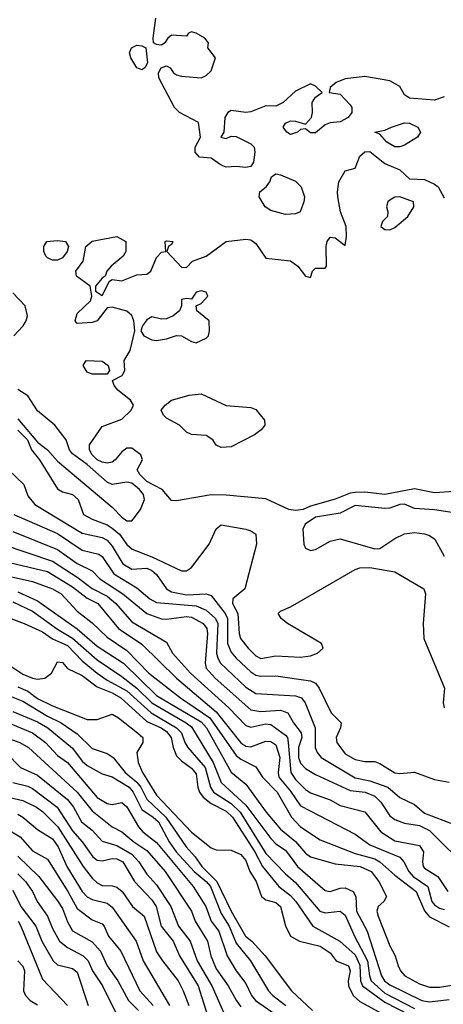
# Model space of a CAD drawing. Header units: metres. Extents: x -51132 to -49532, y -231222 to -229437.
# Tile 271 of 334: x -50331 to -50289, y -229732 to -229633. Entities that reach past the tile are written whole.
import ezdxf

# ---------------------------------------------------------------- set-up
doc = ezdxf.new("R2010")
doc.units = ezdxf.units.M
doc.layers.add('CONTOUR_INDEX', color=1, linetype='Continuous')
doc.layers.add('CONTOUR_INTER', color=3, linetype='Continuous')

msp = doc.modelspace()

# ---------------------------------------------------------------- linework, layer by layer
at = {"layer": 'CONTOUR_INDEX'}
for points, elevation in [([(-50288.58, -229640.687), (-50289.58, -229641.019), (-50292.08, -229640.816), (-50292.58, -229640.492), (-50293.08, -229639.635), (-50294.08, -229639.072), (-50296.58, -229638.655), (-50298.58, -229638.881), (-50299.497, -229639.259), (-50300.09, -229639.759), (-50300.174, -229640.259), (-50299.08, -229640.407), (-50298.08, -229641.51), (-50297.899, -229641.759), (-50297.886, -229642.259), (-50298.276, -229642.759), (-50299.08, -229643.223), (-50300.08, -229643.305), (-50300.58, -229643.524), (-50301.58, -229644.328), (-50302.08, -229644.311), (-50302.58, -229643.927), (-50303.08, -229643.989), (-50303.371, -229644.259), (-50304.08, -229644.468), (-50304.458, -229644.259), (-50304.824, -229643.759), (-50304.58, -229643.332), (-50304.08, -229643.107), (-50303.58, -229643.134), (-50302.58, -229643.438), (-50301.985, -229642.759), (-50301.853, -229642.259), (-50301.898, -229641.259), (-50301.58, -229640.723), (-50300.902, -229640.259), (-50301.58, -229639.605), (-50302.08, -229639.375), (-50303.58, -229640.12), (-50304.817, -229641.259), (-50305.58, -229641.627), (-50306.58, -229641.607), (-50308.08, -229642.195), (-50308.58, -229642.254), (-50310.08, -229642.069), (-50310.419, -229642.259), (-50310.696, -229642.759), (-50310.796, -229644.259), (-50311.102, -229644.759), (-50310.58, -229644.876), (-50310.08, -229644.667), (-50309.58, -229644.69), (-50308.08, -229645.42), (-50307.737, -229645.759), (-50307.693, -229646.259), (-50307.83, -229647.259), (-50308.08, -229647.697), (-50308.58, -229647.793), (-50309.58, -229647.693), (-50310.58, -229647.761), (-50311.08, -229647.562), (-50312.08, -229646.876), (-50313.261, -229646.759), (-50313.704, -229646.259), (-50313.7, -229645.759), (-50313.154, -229644.759), (-50313.376, -229643.259), (-50315.278, -229642.259), (-50315.764, -229641.759), (-50317.345, -229638.759), (-50317.398, -229638.259), (-50317.112, -229637.759), (-50316.58, -229637.57), (-50316.222, -229637.759), (-50315.872, -229638.259), (-50315.58, -229638.458), (-50315.08, -229638.614), (-50313.08, -229638.785), (-50312.58, -229638.552), (-50312.08, -229638.06), (-50311.631, -229636.759), (-50312.426, -229635.759), (-50312.359, -229635.259), (-50312.715, -229634.759), (-50313.58, -229634.275), (-50314.08, -229634.141), (-50314.367, -229634.259), (-50314.58, -229634.586), (-50316.08, -229634.489), (-50316.45, -229634.759), (-50316.739, -229635.259), (-50317.08, -229635.467), (-50317.58, -229635.429), (-50317.882, -229635.259), (-50317.937, -229634.759), (-50317.671, -229632.759)], 15), ([(-50320.13, -229635.759), (-50319.58, -229635.49), (-50319.08, -229635.533), (-50318.655, -229635.759), (-50318.517, -229637.259), (-50318.755, -229637.759), (-50319.08, -229637.968), (-50319.58, -229637.754), (-50320.195, -229636.759), (-50320.311, -229636.259), (-50320.13, -229635.759)], 15), ([(-50293.912, -229643.759), (-50292.58, -229643.31), (-50292.08, -229643.346), (-50291.249, -229643.759), (-50290.973, -229644.259), (-50291.281, -229644.759), (-50292.58, -229645.547), (-50293.08, -229645.733), (-50293.58, -229645.74), (-50294.376, -229645.259), (-50295.08, -229644.455), (-50295.59, -229644.259), (-50294.58, -229644.047), (-50293.912, -229643.759)], 15), ([(-50287.58, -229680.456), (-50289.58, -229680.589), (-50291.58, -229680.176), (-50294.58, -229680.756), (-50296.58, -229680.538), (-50297.58, -229680.553), (-50298.08, -229680.617), (-50299.58, -229681.227), (-50302.08, -229681.936), (-50302.813, -229682.259), (-50303.58, -229682.379), (-50304.246, -229682.259), (-50306.58, -229681.211), (-50310.58, -229680.815), (-50312.08, -229680.787), (-50315.58, -229681.39), (-50316.08, -229681.351), (-50317.037, -229680.259), (-50318.58, -229679.444), (-50319.281, -229678.759), (-50319.54, -229678.259), (-50319.003, -229677.259), (-50319.165, -229676.759), (-50320.08, -229676.105), (-50320.58, -229676.102), (-50321.08, -229676.45), (-50321.759, -229677.259), (-50322.08, -229677.489), (-50322.58, -229677.598), (-50323.08, -229677.513), (-50323.568, -229677.259), (-50324.09, -229676.759), (-50324.35, -229676.259), (-50324.338, -229675.759), (-50323.08, -229673.906), (-50321.08, -229673.184), (-50320.148, -229672.259), (-50319.901, -229671.759), (-50320.222, -229671.259), (-50321.488, -229670.259), (-50321.879, -229669.759), (-50322.016, -229669.259), (-50321.062, -229668.759), (-50320.8, -229668.259), (-50320.848, -229667.259), (-50320.257, -229666.259), (-50319.773, -229664.259), (-50319.887, -229663.259), (-50320.08, -229662.706), (-50320.58, -229662.283), (-50322.08, -229661.898), (-50322.58, -229661.947), (-50323.58, -229663.261), (-50324.08, -229663.439), (-50325.58, -229663.521), (-50325.806, -229663.259), (-50325.58, -229662.534), (-50324.256, -229661.259), (-50324.12, -229660.759), (-50324.293, -229659.759), (-50325.656, -229658.759), (-50325.713, -229658.259), (-50324.972, -229657.259), (-50324.71, -229655.759), (-50324.08, -229655.225), (-50321.58, -229654.765), (-50320.679, -229655.259), (-50320.677, -229656.259), (-50320.968, -229656.759), (-50322.173, -229657.759), (-50322.603, -229658.259), (-50322.769, -229658.759), (-50323.08, -229658.966), (-50323.73, -229659.759), (-50323.735, -229660.259), (-50323.08, -229660.705), (-50322.341, -229659.259), (-50322.08, -229659.11), (-50321.08, -229659.22), (-50319.58, -229658.638), (-50318.58, -229658.572), (-50318.161, -229658.259), (-50317.58, -229656.861), (-50317.08, -229656.335), (-50316.654, -229656.259), (-50316.732, -229655.259), (-50316.58, -229655.197), (-50315.959, -229655.259), (-50316.08, -229655.563), (-50316.374, -229655.759), (-50316.558, -229656.259), (-50315.08, -229657.866), (-50314.58, -229657.871), (-50313.965, -229657.259), (-50312.58, -229656.737), (-50310.58, -229655.281), (-50308.58, -229655.032), (-50308.08, -229655.101), (-50307.58, -229655.458), (-50306.58, -229656.956), (-50304.08, -229657.227), (-50303.361, -229657.759), (-50302.58, -229658.767), (-50302.08, -229658.894), (-50301.865, -229658.259), (-50301.58, -229657.938), (-50300.58, -229657.952), (-50300.47, -229657.759), (-50300.49, -229655.759), (-50300.399, -229655.259), (-50300.08, -229654.82), (-50299.58, -229654.909), (-50298.58, -229655.678), (-50298.432, -229654.759), (-50298.465, -229653.759), (-50299.056, -229652.259), (-50299.306, -229650.759), (-50299.354, -229650.259), (-50299.201, -229649.259), (-50298.58, -229648.13), (-50297.58, -229647.882), (-50297.08, -229646.666), (-50296.58, -229646.227), (-50296.08, -229646.181), (-50294.58, -229647.389), (-50293.08, -229648.046), (-50292.08, -229648.956), (-50290.58, -229649.002), (-50289.58, -229649.502), (-50289.215, -229649.759), (-50288.58, -229650.861)], 15), ([(-50306.009, -229648.759), (-50305.58, -229648.459), (-50305.08, -229648.534), (-50303.58, -229649.196), (-50303.009, -229649.759), (-50302.691, -229650.759), (-50302.731, -229651.259), (-50303.118, -229652.259), (-50303.58, -229652.489), (-50304.58, -229652.554), (-50306.08, -229652.149), (-50306.642, -229651.759), (-50307.238, -229650.759), (-50307.192, -229650.259), (-50306.539, -229649.759), (-50306.171, -229649.259), (-50306.009, -229648.759)], 15), ([(-50294.08, -229651.109), (-50294.257, -229651.259), (-50294.393, -229651.759), (-50294.269, -229652.259), (-50294.307, -229652.759), (-50294.802, -229653.259), (-50294.992, -229653.759), (-50294.58, -229654.05), (-50294.08, -229654.094), (-50293.58, -229653.849), (-50292.245, -229652.759), (-50291.663, -229651.759), (-50291.692, -229651.259), (-50293.08, -229650.773), (-50293.58, -229650.791), (-50294.08, -229651.109)], 15), ([(-50328.648, -229655.259), (-50327.58, -229655.158), (-50326.779, -229655.259), (-50326.461, -229655.759), (-50326.596, -229656.259), (-50327.08, -229656.906), (-50327.58, -229657.139), (-50328.08, -229657.148), (-50328.58, -229656.915), (-50328.765, -229656.759), (-50328.948, -229656.259), (-50328.943, -229655.759), (-50328.648, -229655.259)], 15), ([(-50313.08, -229660.227), (-50313.58, -229660.379), (-50314.08, -229661.092), (-50314.58, -229661.017), (-50315.08, -229661.125), (-50315.09, -229661.759), (-50315.261, -229662.259), (-50315.906, -229662.759), (-50316.58, -229663.066), (-50317.08, -229663.079), (-50318.08, -229662.855), (-50318.58, -229663.153), (-50319.019, -229663.759), (-50319.166, -229664.259), (-50318.871, -229664.759), (-50318.08, -229665.163), (-50317.58, -229665.244), (-50316.58, -229665.084), (-50315.58, -229664.736), (-50315.08, -229664.755), (-50314.08, -229665.348), (-50313.58, -229665.481), (-50312.58, -229665.004), (-50312.367, -229664.759), (-50312.263, -229664.259), (-50312.295, -229663.259), (-50313.536, -229662.259), (-50313.595, -229661.759), (-50313.08, -229661.503), (-50312.432, -229660.759), (-50312.58, -229660.358), (-50313.08, -229660.227)], 15), ([(-50324.702, -229667.259), (-50323.08, -229667.318), (-50322.483, -229667.759), (-50322.325, -229668.259), (-50322.58, -229668.637), (-50324.08, -229668.62), (-50324.58, -229668.421), (-50324.997, -229667.759), (-50324.702, -229667.259)], 15), ([(-50331.58, -229674.284), (-50330.597, -229675.259), (-50330.194, -229676.259), (-50329.374, -229677.259), (-50327.58, -229680.198), (-50327.08, -229680.486), (-50326.08, -229680.756), (-50325.482, -229681.259), (-50324.966, -229682.759), (-50324.08, -229683.248), (-50322.58, -229683.807), (-50322.08, -229684.156), (-50321.334, -229684.759), (-50320.58, -229685.783), (-50320.045, -229686.259), (-50318.08, -229687.034), (-50315.08, -229688.456), (-50314.58, -229688.467), (-50314.08, -229688.127), (-50312.272, -229685.759), (-50311.58, -229684.235), (-50311.08, -229683.809), (-50308.58, -229684.266), (-50308.08, -229684.407), (-50307.58, -229684.748), (-50307.528, -229685.759), (-50308.695, -229690.259), (-50309.888, -229691.259), (-50309.923, -229691.759), (-50309.408, -229692.759), (-50309.271, -229694.759), (-50309.12, -229695.259), (-50308.358, -229696.259), (-50307.58, -229697.029), (-50307.08, -229697.275), (-50305.58, -229697.022), (-50303.08, -229697.16), (-50302.08, -229697.032), (-50301.373, -229696.759), (-50300.793, -229696.259), (-50300.955, -229695.759), (-50304.378, -229693.759), (-50305.028, -229693.259), (-50305.337, -229692.759), (-50305.08, -229692.52), (-50304.08, -229692.063), (-50297.58, -229688.32), (-50297.08, -229688.146), (-50296.08, -229688.113), (-50293.58, -229688.559), (-50290.631, -229690.259), (-50290.471, -229690.759), (-50290.701, -229693.759), (-50290.63, -229695.259), (-50288.571, -229700.259), (-50288.7, -229701.759), (-50288.607, -229702.259)], 15), ([(-50333.58, -229687.347), (-50328.58, -229688.505), (-50326.08, -229690.068), (-50324.58, -229691.215), (-50323.518, -229691.759), (-50321.429, -229694.259), (-50319.08, -229695.849), (-50315.57, -229699.259), (-50311.58, -229702.656), (-50309.08, -229705.789), (-50308.58, -229706.103), (-50308.08, -229706.183), (-50306.58, -229705.625), (-50306.08, -229705.65), (-50305.58, -229706.001), (-50305.161, -229707.259), (-50305.339, -229708.759), (-50305.253, -229709.259), (-50304.08, -229710.656), (-50303.08, -229712.116), (-50297.58, -229715.002), (-50296.08, -229716.049), (-50293.08, -229717.295), (-50292.671, -229717.759), (-50292.172, -229718.759), (-50291.705, -229719.259), (-50290.251, -229720.259), (-50289.823, -229721.759), (-50289.58, -229722.091), (-50289.08, -229722.441), (-50288.58, -229722.577)], 20), ([(-50332.58, -229697.862), (-50331.08, -229698.851), (-50330.08, -229699.282), (-50329.58, -229699.382), (-50328.859, -229699.259), (-50328.187, -229698.759), (-50327.58, -229697.617), (-50327.08, -229697.677), (-50326.58, -229698.3), (-50325.08, -229698.993), (-50323.58, -229700.152), (-50322.061, -229700.759), (-50321.183, -229701.259), (-50318.58, -229703.627), (-50317.114, -229704.259), (-50316.58, -229704.656), (-50316.11, -229705.259), (-50315.914, -229706.259), (-50315.58, -229707.083), (-50315.08, -229707.613), (-50314.08, -229708.335), (-50313.58, -229708.921), (-50313.416, -229710.259), (-50313.252, -229710.759), (-50312.877, -229711.259), (-50312.08, -229711.902), (-50310.58, -229712.671), (-50309.939, -229713.259), (-50307.698, -229716.759), (-50306.9, -229718.259), (-50305.261, -229720.259), (-50304.08, -229721.161), (-50303.555, -229721.759), (-50301.824, -229724.259), (-50299.114, -229725.759), (-50297.58, -229727.138), (-50297.08, -229728.194), (-50297.041, -229729.759), (-50296.826, -229730.259), (-50294.58, -229731.918), (-50292.08, -229733.201)], 25), ([(-50334.08, -229704.816), (-50331.367, -229705.759), (-50330.509, -229706.259), (-50325.586, -229710.759), (-50324.08, -229712.644), (-50322.08, -229714.241), (-50321.08, -229714.753), (-50319.887, -229715.759), (-50318.58, -229716.638), (-50316.718, -229718.759), (-50314.074, -229722.759), (-50313.696, -229723.759), (-50312.464, -229725.759), (-50312.106, -229727.259), (-50311.58, -229728.55), (-50310.368, -229730.259), (-50309.58, -229731.723), (-50309.08, -229732.385)], 30), ([(-50333.08, -229714.206), (-50331.355, -229715.259), (-50330.08, -229716.676), (-50328.58, -229717.522), (-50326.528, -229720.759), (-50325.58, -229722.483), (-50324.08, -229723.631), (-50323.08, -229724.029), (-50322.855, -229724.259), (-50322.418, -229725.259), (-50321.174, -229726.759), (-50319.281, -229730.759), (-50317.944, -229732.259)], 35), ([(-50331.58, -229727.749), (-50331.08, -229728.286), (-50330.903, -229728.759), (-50331.005, -229730.759), (-50330.79, -229731.259), (-50330.346, -229731.759), (-50329.58, -229732.17)], 40)]:
    msp.add_lwpolyline(points, dxfattribs=dict(at, elevation=elevation))
at = {"layer": 'CONTOUR_INTER'}
for points, elevation in [([(-50331.963, -229664.759), (-50331.036, -229663.759), (-50330.72, -229663.259), (-50330.603, -229662.759), (-50330.823, -229661.759), (-50332.08, -229660.448)], 14), ([(-50331.58, -229673.141), (-50329.58, -229675.484), (-50328.598, -229676.259), (-50327.58, -229677.397), (-50322.08, -229682.037), (-50321.08, -229683.053), (-50320.58, -229683.423), (-50320.08, -229683.399), (-50319.933, -229683.259), (-50319.203, -229682.259), (-50318.811, -229681.259), (-50318.92, -229680.759), (-50319.317, -229680.259), (-50320.08, -229679.629), (-50320.58, -229679.512), (-50322.08, -229679.762), (-50322.58, -229679.506), (-50324.58, -229677.728), (-50326.08, -229676.652), (-50326.351, -229676.259), (-50326.702, -229675.259), (-50327.842, -229673.759), (-50329.58, -229672.319), (-50330.58, -229670.8), (-50331.58, -229670.188)], 14), ([(-50314.31, -229670.759), (-50313.08, -229670.606), (-50310.58, -229671.785), (-50308.08, -229672.008), (-50307.58, -229672.182), (-50306.722, -229673.259), (-50306.662, -229673.759), (-50307.051, -229674.259), (-50307.701, -229674.759), (-50310.08, -229675.942), (-50311.08, -229676.036), (-50311.58, -229675.774), (-50311.924, -229675.259), (-50312.58, -229674.807), (-50314.08, -229674.729), (-50314.58, -229674.484), (-50315.27, -229673.759), (-50316.58, -229673.073), (-50316.883, -229672.759), (-50317.119, -229672.259), (-50316.73, -229671.759), (-50316.08, -229671.239), (-50314.31, -229670.759)], 16), ([(-50332.518, -229678.259), (-50330.963, -229679.759), (-50330.58, -229680.91), (-50329.875, -229681.759), (-50325.08, -229684.661), (-50323.08, -229685.085), (-50322.58, -229685.368), (-50322.08, -229685.958), (-50320.999, -229687.759), (-50320.08, -229688.28), (-50318.58, -229688.196), (-50318.08, -229688.424), (-50317.58, -229688.826), (-50316.587, -229690.259), (-50316.08, -229690.558), (-50314.58, -229690.885), (-50312.58, -229690.778), (-50312.08, -229690.936), (-50310.684, -229692.759), (-50310.449, -229693.259), (-50310.424, -229695.759), (-50310.08, -229696.636), (-50309.58, -229697.242), (-50308.08, -229698.645), (-50307.58, -229698.966), (-50307.08, -229699.063), (-50305.58, -229699.019), (-50302.08, -229699.527), (-50301.559, -229699.759), (-50301.182, -229700.259), (-50299.979, -229702.759), (-50298.981, -229703.759), (-50299.043, -229704.259), (-50299.466, -229705.259), (-50299.398, -229705.759), (-50298.58, -229706.885), (-50297.58, -229707.449), (-50296.58, -229707.659), (-50295.58, -229707.671), (-50295.08, -229707.853), (-50293.58, -229708.799), (-50293.08, -229708.888), (-50291.58, -229708.753), (-50289.58, -229709.489), (-50288.08, -229709.737)], 16), ([(-50292.58, -229681.749), (-50293.08, -229681.764), (-50294.08, -229682.146), (-50294.58, -229682.158), (-50297.58, -229681.863), (-50299.08, -229682.645), (-50301.58, -229683.056), (-50302.618, -229683.759), (-50302.851, -229684.259), (-50302.737, -229685.759), (-50302.58, -229686.155), (-50302.08, -229686.409), (-50301.58, -229686.296), (-50300.08, -229685.463), (-50299.08, -229685.242), (-50295.58, -229686.248), (-50295.08, -229686.209), (-50293.58, -229685.191), (-50292.58, -229684.733), (-50291.58, -229684.581), (-50290.58, -229684.715), (-50290.08, -229684.884), (-50289.55, -229685.259), (-50288.58, -229686.986)], 14), ([(-50287.58, -229682.594), (-50289.58, -229682.294), (-50291.58, -229682.17), (-50292.58, -229681.749)], 14), ([(-50331.969, -229682.759), (-50327.58, -229684.692), (-50325.08, -229686.356), (-50323.408, -229686.759), (-50323.08, -229687.008), (-50321.88, -229688.759), (-50319.58, -229690.166), (-50318.256, -229691.259), (-50317.58, -229691.634), (-50313.58, -229691.97), (-50312.58, -229692.405), (-50311.634, -229693.259), (-50311.404, -229693.759), (-50311.533, -229696.759), (-50311.427, -229697.259), (-50311.149, -229697.759), (-50308.58, -229700.171), (-50307.58, -229700.803), (-50303.58, -229701.042), (-50302.979, -229701.259), (-50302.623, -229701.759), (-50301.585, -229704.259), (-50301.583, -229706.259), (-50301.389, -229706.759), (-50300.989, -229707.259), (-50297.58, -229709.296), (-50296.08, -229709.618), (-50294.285, -229710.259), (-50293.08, -229711.277), (-50291.58, -229712.003), (-50290.58, -229712.885), (-50287.58, -229714.004)], 17), ([(-50332.08, -229684.488), (-50327.58, -229686.29), (-50325.58, -229687.707), (-50324.08, -229688.462), (-50323.293, -229689.259), (-50320.987, -229690.759), (-50318.58, -229692.754), (-50317.08, -229693.295), (-50316.58, -229693.33), (-50314.58, -229693.047), (-50314.08, -229693.114), (-50312.885, -229693.759), (-50312.508, -229694.259), (-50312.455, -229694.759), (-50312.678, -229697.759), (-50312.58, -229698.265), (-50311.691, -229699.259), (-50308.08, -229702.455), (-50307.08, -229702.636), (-50305.08, -229702.479), (-50304.356, -229702.759), (-50303.78, -229703.759), (-50303.008, -229704.759), (-50302.957, -229705.259), (-50303.269, -229706.259), (-50303.286, -229707.259), (-50303.08, -229707.822), (-50302.58, -229708.368), (-50301.58, -229708.958), (-50298.08, -229710.589), (-50296.565, -229710.759), (-50295.58, -229711.154), (-50294.979, -229711.759), (-50294.08, -229713.125), (-50293.58, -229713.504), (-50292.58, -229713.894), (-50291.08, -229714.096), (-50290.08, -229714.631), (-50286.08, -229718.591)], 18), ([(-50333.143, -229685.759), (-50328.08, -229687.462), (-50325.58, -229689.077), (-50324.08, -229690.225), (-50322.58, -229690.996), (-50321.703, -229691.759), (-50320.08, -229693.579), (-50316.58, -229695.65), (-50315.971, -229696.759), (-50314.155, -229698.759), (-50310.306, -229702.259), (-50308.58, -229704.05), (-50308.08, -229704.198), (-50306.58, -229703.874), (-50306.08, -229703.919), (-50304.58, -229705.02), (-50304.397, -229705.259), (-50304.312, -229705.759), (-50304.055, -229708.759), (-50303.58, -229709.474), (-50302.58, -229710.497), (-50302.08, -229710.828), (-50300.08, -229711.517), (-50299.08, -229712.084), (-50296.58, -229712.739), (-50294.992, -229714.759), (-50293.58, -229715.652), (-50291.08, -229716.118), (-50290.668, -229716.759), (-50290.766, -229717.759), (-50290.707, -229718.259), (-50290.58, -229718.408), (-50289.226, -229719.259), (-50288.239, -229720.759)], 19), ([(-50333.58, -229688.757), (-50330.08, -229689.538), (-50328.08, -229690.254), (-50327.189, -229690.759), (-50325.58, -229692.509), (-50324.08, -229693.682), (-50322.58, -229695.128), (-50320.58, -229696.469), (-50318.359, -229698.759), (-50315.184, -229701.259), (-50312.216, -229703.259), (-50309.58, -229707.059), (-50309.08, -229707.439), (-50307.58, -229708.194), (-50306.916, -229709.259), (-50305.42, -229710.759), (-50303.993, -229713.259), (-50303.08, -229714.258), (-50301.08, -229715.556), (-50297.58, -229716.926), (-50295.58, -229717.483), (-50295.08, -229717.781), (-50293.58, -229719.115), (-50291.42, -229720.759), (-50290.58, -229722.706), (-50290.08, -229723.324), (-50288.08, -229724.335)], 21), ([(-50331.58, -229690.582), (-50329.58, -229691.46), (-50325.58, -229694.293), (-50323.58, -229696.029), (-50320.913, -229697.759), (-50317.58, -229701.003), (-50313.08, -229703.659), (-50312.548, -229704.259), (-50310.08, -229708.747), (-50308.58, -229709.935), (-50306.527, -229712.759), (-50305.08, -229714.499), (-50303.58, -229715.72), (-50302.58, -229716.899), (-50302.08, -229717.275), (-50299.58, -229717.987), (-50297.058, -229718.259), (-50295.969, -229718.759), (-50295.166, -229719.759), (-50294.418, -229721.259), (-50294.69, -229721.759), (-50295.263, -229722.259), (-50295.388, -229722.759), (-50295.253, -229723.259), (-50294.08, -229726.237), (-50293.519, -229727.259), (-50293.227, -229728.259), (-50292.991, -229728.759), (-50292.543, -229729.259), (-50291.08, -229730.054), (-50290.08, -229730.403), (-50289.08, -229730.409), (-50287.58, -229730.164)], 22), ([(-50332.08, -229691.567), (-50330.08, -229692.501), (-50327.58, -229694.325), (-50326.08, -229695.235), (-50323.58, -229697.419), (-50321.08, -229699.082), (-50319.58, -229700.264), (-50318.08, -229701.756), (-50314.59, -229703.759), (-50314.08, -229704.184), (-50311.876, -229707.759), (-50311.08, -229709.775), (-50308.58, -229712.067), (-50306.08, -229715.421), (-50305.58, -229715.96), (-50304.58, -229716.597), (-50303.384, -229718.259), (-50300.58, -229720.675), (-50300.08, -229720.765), (-50299.08, -229720.423), (-50298.58, -229720.389), (-50297.758, -229720.759), (-50297.495, -229721.259), (-50297.439, -229722.759), (-50296.369, -229724.759), (-50294.919, -229729.259), (-50294.623, -229729.759), (-50294.08, -229730.164), (-50290.839, -229731.759), (-50290.08, -229731.893), (-50288.08, -229731.645)], 23), ([(-50333.08, -229692.968), (-50330.927, -229693.759), (-50329.08, -229694.599), (-50328.08, -229695.291), (-50326.58, -229695.965), (-50325.08, -229697.518), (-50323.58, -229698.767), (-50322.58, -229699.468), (-50320.58, -229700.55), (-50318.129, -229702.759), (-50315.564, -229704.259), (-50315.072, -229704.759), (-50314.734, -229705.759), (-50314.428, -229706.259), (-50312.696, -229708.259), (-50312.146, -229710.259), (-50311.84, -229710.759), (-50310.08, -229711.88), (-50309.146, -229712.759), (-50306.58, -229716.925), (-50304.58, -229718.993), (-50303.58, -229719.856), (-50301.118, -229722.759), (-50300.58, -229722.91), (-50299.08, -229722.755), (-50298.58, -229723.146), (-50297.644, -229725.259), (-50296.339, -229727.759), (-50296.124, -229729.259), (-50295.943, -229729.759), (-50294.58, -229731.013), (-50291.58, -229732.563)], 24), ([(-50331.58, -229700.135), (-50330.58, -229700.566), (-50329.58, -229701.307), (-50328.08, -229702.049), (-50324.58, -229703.423), (-50323.58, -229703.429), (-50322.08, -229702.884), (-50321.413, -229703.259), (-50319.523, -229704.759), (-50318.98, -229705.259), (-50318.958, -229705.759), (-50319.562, -229706.759), (-50319.446, -229707.759), (-50319.012, -229708.759), (-50317.58, -229711.069), (-50314.08, -229714.801), (-50312.08, -229716.348), (-50311.58, -229716.564), (-50310.08, -229716.591), (-50309.08, -229717.043), (-50308.58, -229717.65), (-50308.185, -229718.759), (-50307.533, -229719.759), (-50306.995, -229721.259), (-50306.58, -229721.608), (-50305.58, -229721.881), (-50305.08, -229722.259), (-50304.58, -229724.21), (-50304.08, -229725.259), (-50303.162, -229725.759), (-50301.08, -229726.265), (-50300.08, -229726.953), (-50299.485, -229727.759), (-50298.227, -229728.259), (-50298.065, -229728.759), (-50298.287, -229729.759), (-50298.243, -229730.259), (-50297.76, -229731.259), (-50297.08, -229731.848), (-50294.08, -229733.493)], 26), ([(-50332.58, -229700.972), (-50331.08, -229701.571), (-50328.58, -229703.093), (-50327.204, -229703.759), (-50325.58, -229704.89), (-50324.08, -229706.356), (-50322.58, -229706.866), (-50321.973, -229707.259), (-50320.758, -229708.759), (-50319.567, -229709.759), (-50319.18, -229710.259), (-50318.58, -229711.47), (-50316.654, -229713.259), (-50314.612, -229716.259), (-50313.71, -229717.259), (-50313.014, -229718.259), (-50311.497, -229719.759), (-50310.071, -229722.759), (-50308.62, -229725.259), (-50307.996, -229725.759), (-50306.625, -229727.259), (-50303.989, -229730.759), (-50301.856, -229732.759)], 27), ([(-50332.08, -229702.613), (-50329.58, -229703.662), (-50328.544, -229704.259), (-50326.08, -229706.333), (-50325.08, -229707.616), (-50324.58, -229708.065), (-50323.08, -229708.916), (-50322.08, -229709.216), (-50320.345, -229710.259), (-50319.941, -229710.759), (-50319.08, -229712.511), (-50317.915, -229713.259), (-50317.405, -229713.759), (-50316.33, -229715.759), (-50315.621, -229716.759), (-50313.802, -229718.759), (-50312.58, -229719.748), (-50312.143, -229720.259), (-50311.08, -229722.982), (-50310.255, -229724.259), (-50309.58, -229725.98), (-50308.132, -229727.759), (-50306.289, -229730.759), (-50305.851, -229731.259), (-50304.548, -229732.259)], 28), ([(-50333.58, -229703.341), (-50330.08, -229704.781), (-50328.782, -229705.759), (-50327.58, -229707.068), (-50326.58, -229707.762), (-50323.58, -229711.275), (-50322.58, -229711.892), (-50322.08, -229711.98), (-50321.08, -229711.799), (-50320.58, -229712.224), (-50319.409, -229714.259), (-50318.967, -229714.759), (-50317.58, -229715.842), (-50313.885, -229720.259), (-50312.632, -229722.259), (-50312.091, -229723.759), (-50311.325, -229724.759), (-50310.461, -229727.259), (-50309.572, -229728.759), (-50308.58, -229730.044), (-50308.023, -229731.259), (-50307.622, -229731.759), (-50305.08, -229733.479)], 29), ([(-50332.777, -229706.759), (-50331.301, -229708.259), (-50329.58, -229709.031), (-50326.58, -229711.478), (-50325.952, -229712.259), (-50325.159, -229713.759), (-50324.08, -229714.587), (-50323.08, -229715.706), (-50321.58, -229716.116), (-50320.08, -229716.99), (-50319.361, -229717.759), (-50318.58, -229719.014), (-50317.58, -229720.081), (-50316.163, -229722.259), (-50315.389, -229724.259), (-50314.201, -229725.759), (-50313.497, -229727.759), (-50312.013, -229730.259), (-50310.58, -229733.528)], 31), ([(-50332.08, -229709.786), (-50330.58, -229710.153), (-50330.08, -229710.396), (-50327.609, -229712.259), (-50326.08, -229714.658), (-50325.088, -229715.759), (-50324.025, -229717.259), (-50323.58, -229717.607), (-50323.08, -229717.665), (-50322.08, -229717.438), (-50321.58, -229717.478), (-50320.996, -229717.759), (-50319.826, -229719.759), (-50318.08, -229721.599), (-50317.619, -229722.259), (-50317.139, -229724.259), (-50315.899, -229725.759), (-50315.28, -229727.259), (-50313.381, -229730.259), (-50312.459, -229733.259)], 32), ([(-50333.58, -229711.007), (-50331.08, -229711.601), (-50329.689, -229712.259), (-50329.08, -229712.687), (-50327.526, -229714.259), (-50324.991, -229718.259), (-50324.08, -229719.421), (-50323.58, -229719.9), (-50323.08, -229720.155), (-50322.08, -229720.187), (-50321.58, -229720.34), (-50321.059, -229720.759), (-50320.008, -229722.259), (-50318.841, -229723.259), (-50317.58, -229726.854), (-50317.006, -229727.759), (-50315.412, -229729.759), (-50314.892, -229730.759), (-50314.348, -229732.259)], 33), ([(-50331.58, -229712.979), (-50331.08, -229713.261), (-50329.58, -229714.52), (-50328.08, -229715.469), (-50327.517, -229716.259), (-50326.641, -229718.259), (-50325.08, -229720.761), (-50324.58, -229721.289), (-50324.08, -229721.555), (-50322.58, -229721.937), (-50322.08, -229722.328), (-50319.646, -229725.759), (-50318.942, -229727.759), (-50316.286, -229732.259)], 34), ([(-50331.58, -229717.21), (-50329.442, -229719.259), (-50327.58, -229721.691), (-50327.08, -229722.479), (-50326.58, -229723.804), (-50326.08, -229724.734), (-50324.08, -229725.849), (-50323.248, -229726.759), (-50322.58, -229728.25), (-50321.49, -229729.759), (-50320.431, -229731.759), (-50319.423, -229732.759)], 36), ([(-50331.58, -229718.985), (-50330.817, -229719.759), (-50330.081, -229720.759), (-50329.624, -229721.759), (-50328.569, -229723.259), (-50328.08, -229724.495), (-50327.368, -229725.759), (-50326.58, -229726.406), (-50324.988, -229727.259), (-50324.472, -229727.759), (-50324.046, -229728.759), (-50323.024, -229730.259), (-50321.57, -229733.259)], 37), ([(-50332.08, -229720.642), (-50331.269, -229722.259), (-50329.746, -229724.259), (-50329.15, -229725.759), (-50328.007, -229727.759), (-50327.58, -229728.158), (-50326.08, -229728.517), (-50325.58, -229728.878), (-50324.47, -229732.259)], 38), ([(-50331.543, -229723.759), (-50331.262, -229724.259), (-50329.08, -229729.581), (-50326.58, -229732.259)], 39)]:
    msp.add_lwpolyline(points, dxfattribs=dict(at, elevation=elevation))

doc.saveas('drawing.dxf')
